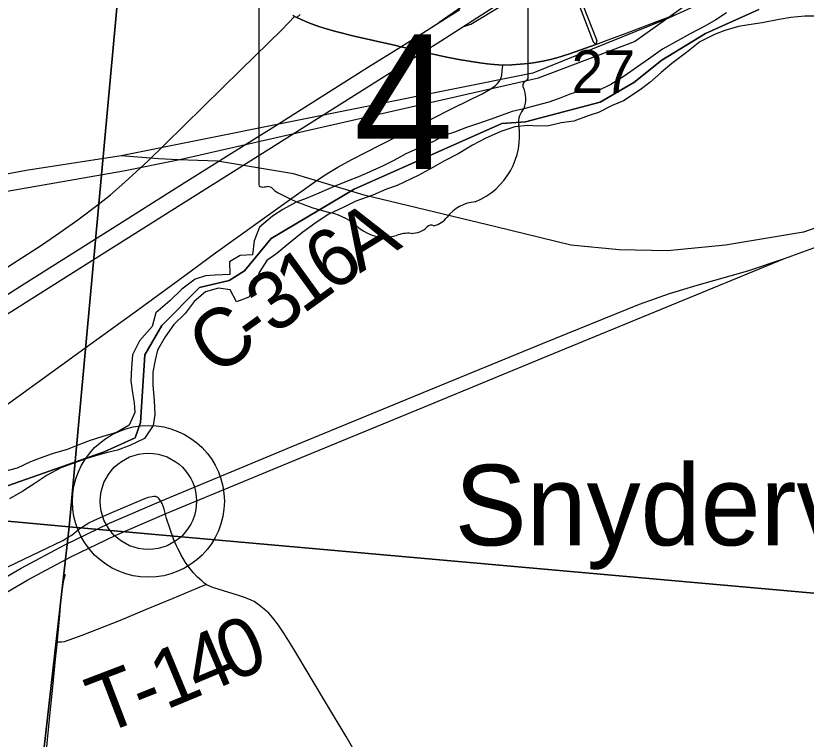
# Model space of a CAD drawing. Extents: x 0 to 1134, y 0 to 440.
# Drawn here: x 841.626 to 842.4, y 361.155 to 361.864 of the extents above; entities that cross this region are included whole.
import ezdxf

# ---------------------------------------------------------------- set-up
doc = ezdxf.new("R2010")
doc.units = 0
for name, color, linetype in [('GM_X_County_Road', 7, 'Continuous'), ('GM_X_County_Road_Text', 7, 'Continuous'), ('GM_X_Interchange_Ramps', 7, 'Continuous'), ('GM_X_Major_River', 7, 'Continuous'), ('GM_X_Rail_Line', 7, 'Continuous'), ('GM_X_Section', 7, 'Continuous'), ('GM_X_Section_Text', 7, 'Continuous'), ('GM_X_State_Location', 7, 'Continuous'), ('GM_X_State_Route', 7, 'Continuous'), ('GM_X_State_Shield', 7, 'Continuous'), ('GM_X_Township', 7, 'Continuous'), ('GM_X_Township_Road', 7, 'Continuous'), ('GM_X_Township_Road_Text', 7, 'Continuous'), ('GM_X_Unincorporated', 7, 'Continuous'), ('GM_X_Unincorporated_Location', 7, 'Continuous'), ('GM_X_Unincorporated_Text', 7, 'Continuous')]:
    doc.layers.add(name, color=color, linetype=linetype)

msp = doc.modelspace()

# ---------------------------------------------------------------- linework, layer by layer
at = {"layer": 'GM_X_County_Road'}
msp.add_line((841.89861, 361.86327), (841.90093, 361.8622), dxfattribs=at)
for points in [[(841.60394, 361.60899), (841.65096, 361.63926), (841.66898, 361.6514), (841.68668, 361.66399), (841.70656, 361.67888), (841.71863, 361.68858), (841.73263, 361.70084), (841.75544, 361.72191), (841.77205, 361.73809), (841.84639, 361.8111), (841.88629, 361.85028), (841.89861, 361.86327)], [(841.90093, 361.8622), (841.90535, 361.86017), (841.91288, 361.85701), (841.92056, 361.85416), (841.92876, 361.85154), (841.93918, 361.84857), (841.95709, 361.84401), (841.99774, 361.83475), (842.00274, 361.83359), (842.0136, 361.83104), (842.02488, 361.82853), (842.03157, 361.82704), (842.03449, 361.82637)], [(842.19376, 361.83587), (842.20847, 361.8413), (842.22438, 361.84729), (842.25344, 361.85818), (842.27072, 361.86498)], [(842.1025, 361.81563), (842.11134, 361.81586), (842.11974, 361.81639), (842.12762, 361.81714), (842.13456, 361.81808), (842.14335, 361.81974), (842.1492, 361.82109), (842.15548, 361.82277), (842.16784, 361.82654), (842.1836, 361.83204), (842.19376, 361.83587)], [(842.03449, 361.82637), (842.0462, 361.82369), (842.05943, 361.82108), (842.06976, 361.81933), (842.08024, 361.81773), (842.08723, 361.81678), (842.09414, 361.81606), (842.09828, 361.81576), (842.1025, 361.81563)], [(841.58761, 361.46172), (841.69343, 361.53812), (841.74622, 361.57648), (841.7914, 361.60945), (841.8215, 361.6315), (841.88706, 361.67873), (841.91997, 361.7022), (841.93034, 361.70911), (841.94101, 361.71556), (841.95467, 361.72305), (841.98236, 361.73721), (842.0545, 361.77362), (842.08232, 361.78749), (842.09041, 361.79198), (842.09294, 361.79367), (842.09531, 361.79552), (842.09746, 361.79758), (842.09932, 361.79988), (842.10067, 361.80244), (842.10165, 361.80576), (842.10216, 361.80986), (842.1025, 361.81563)]]:
    msp.add_lwpolyline(points, dxfattribs=at)
at = {"layer": 'GM_X_Interchange_Ramps'}
for points in [[(842.08048, 361.88549), (842.04034, 361.85722)], [(841.90093, 361.8622), (841.90416, 361.86509)]]:
    msp.add_lwpolyline(points, dxfattribs=at)
at = {"layer": 'GM_X_Major_River'}
for points in [[(842.32164, 361.86664), (842.31122, 361.86003), (842.30043, 361.85379), (842.28619, 361.84612), (842.27425, 361.83954), (842.25885, 361.83113), (842.24532, 361.82154), (842.2345, 361.81379), (842.22136, 361.80457), (842.20825, 361.79649), (842.19633, 361.79066), (842.18303, 361.79133), (842.16925, 361.78745), (842.15774, 361.78276), (842.14777, 361.77918), (842.13515, 361.77603), (842.12329, 361.77287), (842.11182, 361.77008), (842.10108, 361.76613), (842.09111, 361.76254), (842.08076, 361.75897), (842.06696, 361.75433), (842.05546, 361.75001), (842.04511, 361.74644), (842.03471, 361.74058), (842.02165, 361.73478), (842.00782, 361.72862), (841.99588, 361.72204), (841.9855, 361.71694), (841.97167, 361.71078), (841.96129, 361.70606), (841.95131, 361.7021), (841.9375, 361.6967), (841.92252, 361.69018), (841.91023, 361.68475), (841.90026, 361.68116), (841.88717, 361.67422), (841.87714, 361.6676), (841.86434, 361.65685), (841.85909, 361.64327), (841.85764, 361.62961), (841.84546, 361.62912), (841.83505, 361.62288), (841.83553, 361.61032), (841.82107, 361.60988), (841.81154, 361.60895), (841.80158, 361.60574), (841.78843, 361.59614), (841.77676, 361.58461), (841.7628, 361.57275), (841.75947, 361.55951), (841.74697, 361.54533), (841.7402, 361.53179), (841.73915, 361.51888), (841.73849, 361.50634), (841.74012, 361.49452), (841.7418, 361.48459), (841.74235, 361.47507), (841.73674, 361.46264), (841.72442, 361.45569), (841.71102, 361.4518)], [(842.4117, 361.86353), (842.39839, 361.86344), (842.38467, 361.86222), (842.37322, 361.86019), (842.35641, 361.85713), (842.34344, 361.85514), (842.33351, 361.85345), (842.32011, 361.84956), (842.30976, 361.8456), (842.29552, 361.83831), (842.28236, 361.82795), (842.26804, 361.81723), (842.25757, 361.80833), (842.24671, 361.79868), (842.23704, 361.79129), (842.22082, 361.78062), (842.20969, 361.77592), (842.19622, 361.76899), (842.18626, 361.76578), (842.17207, 361.76077), (842.15987, 361.75913), (842.14763, 361.75598), (842.13659, 361.75584), (842.1271, 361.75643), (842.11452, 361.75518), (842.10073, 361.75054), (842.08536, 361.74365), (842.07304, 361.73708), (842.05878, 361.72864), (842.04569, 361.72171), (842.03413, 361.71511), (842.01989, 361.70744), (841.99913, 361.69763), (841.98878, 361.69405), (841.97534, 361.68826), (841.95885, 361.68216), (841.94693, 361.67633), (841.93232, 361.66943), (841.91997, 361.66133), (841.90682, 361.65173), (841.89326, 361.64062), (841.88125, 361.63099), (841.87159, 361.62398), (841.8641, 361.61236), (841.86119, 361.60139), (841.85405, 361.58823), (841.84177, 361.58356), (841.83558, 361.59549), (841.8242, 361.59688), (841.81157, 361.59335), (841.80033, 361.58409), (841.79169, 361.57211), (841.78042, 361.56133), (841.77217, 361.54934), (841.76464, 361.53619), (841.76214, 361.52636), (841.75997, 361.51462), (841.76007, 361.50206), (841.76125, 361.48683), (841.76208, 361.47311), (841.76032, 361.4625)], [(841.76032, 361.4625), (841.75167, 361.44976), (841.73744, 361.44285), (841.72554, 361.43817), (841.71561, 361.4361), (841.70604, 361.43327), (841.69532, 361.43008), (841.68151, 361.42506), (841.67001, 361.42113), (841.65654, 361.41382), (841.6438, 361.40536), (841.6326, 361.398), (841.61951, 361.39068)], [(841.71102, 361.4518), (841.69876, 361.44788), (841.68917, 361.44429), (841.67612, 361.43887), (841.66157, 361.43463), (841.64968, 361.43033), (841.6401, 361.42674), (841.62703, 361.42056), (841.61479, 361.41741)]]:
    msp.add_lwpolyline(points, dxfattribs=at)
at = {"layer": 'GM_X_Rail_Line'}
for points in [[(842.26199, 361.86013), (842.31882, 361.90136), (842.54356, 362.07444), (843.12474, 362.14634)], [(843.07096, 362.10518), (842.97943, 362.08086), (842.47221, 361.9466), (842.37292, 361.90922), (842.33478, 361.89358), (842.26199, 361.86013)], [(841.72893, 361.72667), (841.63598, 361.71217), (841.14206, 361.61879), (840.65804, 361.52513), (840.19948, 361.43833), (839.87082, 361.37149), (839.49591, 361.29768), (839.36949, 361.27406), (839.28374, 361.25793), (839.1515, 361.23468), (839.04518, 361.24257), (838.97121, 361.25837), (838.87883, 361.28522), (838.7922, 361.32406), (838.72727, 361.36388), (838.65442, 361.42264), (838.4388, 361.61535), (838.16279, 361.86661)], [(842.26199, 361.86013), (842.13199, 361.80775), (841.72893, 361.72667)], [(841.7847, 361.72286), (842.13767, 361.80309), (842.23154, 361.83886), (842.26199, 361.86013)], [(836.2484, 359.8987), (836.4737, 360.05454), (836.89612, 360.31432), (837.1477, 360.52166), (837.25026, 360.59894), (837.37027, 360.68202), (837.45589, 360.73696), (837.6488, 360.85408), (837.80406, 360.94692), (837.88539, 360.99403), (838.23433, 361.14148), (838.61869, 361.2463), (838.9046, 361.25863), (838.97221, 361.24599), (839.04571, 361.23185), (839.14963, 361.22589), (839.25091, 361.24461), (839.35109, 361.26323), (839.49404, 361.28888), (839.82685, 361.35834), (841.14452, 361.60939), (841.73121, 361.71201), (841.7847, 361.72286)], [(841.7847, 361.72286), (841.7656, 361.72363), (841.72893, 361.72667)], [(842.55453, 361.71786), (842.46231, 361.67469), (842.39692, 361.65196), (842.32054, 361.63914), (842.26391, 361.63352), (842.2166, 361.63456), (842.16933, 361.63912), (842.09566, 361.65706), (841.96694, 361.68824), (841.8977, 361.70902), (841.8233, 361.72132), (841.7847, 361.72286)], [(841.2157, 361.04718), (841.50635, 361.24694), (841.57808, 361.2919), (841.63117, 361.32273), (841.67376, 361.34561), (841.71748, 361.36663), (841.76854, 361.38879), (841.89551, 361.44142), (842.0247, 361.49465), (842.1416, 361.54293), (842.23655, 361.58147), (842.26567, 361.59164), (842.2929, 361.59988), (842.34248, 361.61402), (842.37837, 361.62595), (842.40717, 361.63643), (842.4457, 361.6526)], [(840.60634, 360.61131), (840.74498, 360.7068), (840.82625, 360.76286), (840.93457, 360.83789), (841.09007, 360.94466), (841.2233, 361.03622), (841.51371, 361.23582), (841.585, 361.28051), (841.63771, 361.31112), (841.67984, 361.33375), (841.72306, 361.35453), (841.77378, 361.37654), (841.90063, 361.42913), (842.02981, 361.48236), (842.14668, 361.53062), (842.37837, 361.62595)]]:
    msp.add_lwpolyline(points, dxfattribs=at)
at = {"layer": 'GM_X_Section'}
for points in [[(840.74893, 362.47664), (841.77001, 362.36613), (841.67795, 361.36329), (840.65245, 361.45761)], [(841.77001, 362.36613), (842.72307, 362.28736), (842.63772, 361.27759), (841.67795, 361.36329)], [(840.65245, 361.45761), (841.67795, 361.36329), (841.56432, 360.36118), (840.55206, 360.45491)], [(841.67795, 361.36329), (842.63772, 361.27759), (842.54861, 360.27053), (841.56432, 360.36118)]]:
    msp.add_lwpolyline(points, close=True, dxfattribs=at)
at = {"layer": 'GM_X_State_Route'}
msp.add_line((841.90093, 361.8622), (841.89861, 361.86327), dxfattribs=at)
for points in [[(842.06338, 361.85304), (842.10369, 361.87901), (842.16285, 361.91562), (842.18653, 361.93028), (842.26039, 361.9768)], [(842.26039, 361.9768), (842.25462, 361.97044), (842.22683, 361.95137), (842.18623, 361.92506), (842.18018, 361.92114), (842.1762, 361.91701), (842.17456, 361.91356), (842.17357, 361.91093), (842.17242, 361.90698), (842.17225, 361.90304), (842.17225, 361.89909), (842.1739, 361.89251), (842.17541, 361.88886), (842.17714, 361.88464), (842.19406, 361.84139)], [(842.06338, 361.85304), (842.07124, 361.85575), (842.10345, 361.87507), (842.14337, 361.89849), (842.14763, 361.89991), (842.15126, 361.90057), (842.15592, 361.90087), (842.16035, 361.89951), (842.16519, 361.89719), (842.16926, 361.89286), (842.17242, 361.88728), (842.17345, 361.88462), (842.19112, 361.83831), (842.19376, 361.83587)], [(841.2222, 361.34194), (841.33783, 361.41485), (841.52452, 361.5323), (841.58234, 361.56874), (841.63748, 361.60358), (841.72682, 361.65984), (841.77938, 361.69295), (841.8319, 361.72615), (841.87928, 361.75585), (841.97125, 361.81382), (842.00274, 361.83359), (842.02124, 361.84519), (842.04034, 361.85722), (842.06066, 361.87002)], [(841.89861, 361.86327), (841.89714, 361.86414)], [(842.03449, 361.82637), (842.03157, 361.82704), (842.02488, 361.82853), (842.0136, 361.83104), (842.00274, 361.83359), (841.99774, 361.83475), (841.95709, 361.84401), (841.93918, 361.84857), (841.92876, 361.85154), (841.92056, 361.85416), (841.91288, 361.85701), (841.90535, 361.86017), (841.90093, 361.8622)], [(842.01378, 361.82158), (842.02488, 361.82853), (842.04147, 361.83892), (842.06338, 361.85304)], [(842.19406, 361.84139), (842.1948, 361.83951), (842.19376, 361.83587)], [(842.19376, 361.83587), (842.1836, 361.83204), (842.16784, 361.82654), (842.15548, 361.82277), (842.1492, 361.82109), (842.14335, 361.81974), (842.13456, 361.81808), (842.12762, 361.81714), (842.11974, 361.81639), (842.11134, 361.81586), (842.1025, 361.81563)], [(842.1025, 361.81563), (842.09828, 361.81576), (842.09414, 361.81606), (842.08723, 361.81678), (842.08024, 361.81773), (842.06976, 361.81933), (842.05943, 361.82108), (842.0462, 361.82369), (842.03449, 361.82637)], [(840.75412, 361.02858), (840.76455, 361.03522), (840.84919, 361.08846), (840.92534, 361.13623), (841.01204, 361.19008), (841.08916, 361.23854), (841.17681, 361.29392), (841.26618, 361.35008), (841.35647, 361.40725), (841.41814, 361.44585), (841.50033, 361.49808), (841.59076, 361.55502), (841.68844, 361.61666), (841.7786, 361.67351), (841.87369, 361.7332), (841.95999, 361.78789), (842.01378, 361.82158)]]:
    msp.add_lwpolyline(points, dxfattribs=at)
at = {"layer": 'GM_X_State_Shield'}
for p, q in [((842.12737, 361.80345), (842.12737, 361.90813)), ((841.8637, 361.89973), (841.8637, 361.69961)), ((842.12734, 361.80347), (842.12737, 361.80345))]:
    msp.add_line(p, q, dxfattribs=at)
for centre, radius, start, end in [((842.12669, 361.79576), 0.00454, 107.94398, 210.33697), ((842.12424, 361.80304), 0.00314, 289.60381, 7.73413), ((842.09779, 361.78253), 0.02727, 340.03296, 23.64957), ((842.13788, 361.75964), 0.01984, 136.8065, 186.92959), ((842.04911, 361.74632), 0.06994, 292.30889, 8.98584), ((841.86675, 361.69917), 0.00308, 171.95839, 258.30661), ((841.86722, 361.71964), 0.02352, 267.33899, 280.60386), ((841.87203, 361.68806), 0.00848, 29.74838, 93.27175), ((841.97909, 361.86786), 0.20192, 240.41292, 257.1985), ((842.0786, 361.64343), 0.0383, 94.40312, 142.57675), ((841.91889, 361.6097), 0.06318, 47.18416, 75.83597), ((842.03007, 361.68021), 0.0226, 282.87319, 323.27711), ((841.98722, 361.68707), 0.04009, 230.70037, 286.29184), ((842.01331, 361.67208), 0.02136, 268.77702, 315.54927), ((842.03263, 361.6527), 0.00601, 65.75173, 132.64842), ((842.01038, 361.61788), 0.03294, 85.69512, 111.20995)]:
    msp.add_arc(centre, radius, start, end, dxfattribs=at)
at = {"layer": 'GM_X_Township'}
for points in [[(841.56444, 361.38466), (841.68278, 361.42607), (841.71227, 361.43665), (841.74253, 361.45042), (841.74802, 361.46555), (841.75215, 361.53156), (841.76866, 361.56044), (841.8058, 361.59757), (841.83468, 361.60446), (841.84981, 361.61408), (841.87594, 361.64573), (841.95709, 361.69386), (842.10153, 361.75849), (842.1249, 361.75988), (842.19781, 361.77913), (842.23082, 361.7984), (842.25834, 361.8204), (842.30097, 361.84653), (842.35323, 361.86992)], [(842.35323, 361.86992), (842.30097, 361.84653), (842.25834, 361.8204), (842.23082, 361.7984), (842.19781, 361.77913), (842.1249, 361.75988), (842.10153, 361.75849), (841.95709, 361.69386), (841.87594, 361.64573), (841.84981, 361.61408), (841.83468, 361.60446), (841.8058, 361.59757), (841.76866, 361.56044), (841.75215, 361.53156), (841.74802, 361.46555), (841.74253, 361.45042), (841.71227, 361.43665), (841.68278, 361.42607), (841.56444, 361.38466)]]:
    msp.add_lwpolyline(points, dxfattribs=at)
at = {"layer": 'GM_X_Township_Road'}
for points in [[(841.59802, 361.31457), (841.59938, 361.31513), (841.61053, 361.3203), (841.67181, 361.3499), (841.67721, 361.35302), (841.67997, 361.35475), (841.6825, 361.35648), (841.68709, 361.3606), (841.69216, 361.36393), (841.69748, 361.36695), (841.70298, 361.3697), (841.72, 361.37718), (841.75213, 361.39077), (841.75577, 361.39218), (841.75938, 361.39298), (841.76088, 361.39323), (841.76203, 361.39323), (841.76298, 361.39292)], [(841.81214, 361.30682), (841.81034, 361.30806), (841.80781, 361.31019), (841.80387, 361.31393), (841.79959, 361.31848), (841.79565, 361.32319), (841.79208, 361.32816), (841.78738, 361.33614), (841.78595, 361.3389), (841.78455, 361.34188), (841.78318, 361.34469), (841.78195, 361.34754), (841.78067, 361.35042), (841.77349, 361.37142), (841.77102, 361.38038), (841.7701, 361.38333), (841.76899, 361.38615), (841.76762, 361.38875), (841.7659, 361.39109), (841.76478, 361.39194), (841.76298, 361.39292)], [(841.6666, 361.25052), (841.66675, 361.25198), (841.66885, 361.27669), (841.67007, 361.28961), (841.67097, 361.29908), (841.67175, 361.30409), (841.67219, 361.30743), (841.67331, 361.31211), (841.67458, 361.3167)], [(841.6666, 361.25052), (841.66852, 361.25052), (841.67097, 361.25052), (841.67352, 361.2508), (841.6907, 361.25718), (841.72837, 361.27175), (841.7539, 361.28239), (841.77912, 361.29303), (841.79787, 361.30084), (841.81009, 361.30596), (841.81214, 361.30682)], [(841.95845, 361.14168), (841.94925, 361.15788), (841.93007, 361.18986), (841.89799, 361.24317), (841.8883, 361.25904), (841.88315, 361.26668), (841.87759, 361.27399), (841.87349, 361.27852), (841.86896, 361.28264), (841.86415, 361.28648), (841.85905, 361.28986), (841.85638, 361.29132), (841.85076, 361.29373), (841.84195, 361.29658), (841.83024, 361.29998), (841.82291, 361.3023), (841.81924, 361.30352), (841.81714, 361.30422), (841.81477, 361.3052), (841.8129, 361.30629), (841.81214, 361.30682)], [(841.65544, 361.14112), (841.65945, 361.18131), (841.66204, 361.20596), (841.66478, 361.23353), (841.6666, 361.25052)]]:
    msp.add_lwpolyline(points, dxfattribs=at)
at = {"layer": 'GM_X_Unincorporated'}
for radius in [0.0744, 0.04716]:
    msp.add_circle((841.75561, 361.38816), radius, dxfattribs=at)
at = {"layer": 'GM_X_Unincorporated_Location'}
msp.add_line((841.75561, 361.38816), (841.75561, 361.38816), dxfattribs=at)

# ---------------------------------------------------------------- texts
at = {"layer": 'GM_X_County_Road_Text'}
for s, rotation, p in [('A', 31.70999, (841.96254, 361.61123)), ('6', 35.73851, (841.93501, 361.59138)), ('1', 35.84257, (841.90666, 361.5709)), ('3', 35.8707, (841.8783, 361.55039)), ('C', 35.8816, (841.82159, 361.50937)), ('-', 35.88546, (841.8594, 361.53672))]:
    msp.add_text(s, height=0.05682, rotation=rotation, dxfattribs=at).set_placement(p)
at = {"layer": 'GM_X_Section_Text'}
msp.add_text('27', height=0.041856, rotation=0.00001, dxfattribs=at).set_placement((842.16987, 361.7882))
at = {"layer": 'GM_X_State_Location'}
for s in ['s', 'r']:
    msp.add_text(s, height=0.000189, dxfattribs=at).set_placement((841.99256, 361.78636))
msp.add_text('4', height=0.000189, rotation=0.00001, dxfattribs=at).set_placement((841.96404, 361.77259))
at = {"layer": 'GM_X_State_Shield'}
msp.add_text('4', height=0.13184, dxfattribs=at).set_placement((841.95637, 361.71372))
at = {"layer": 'GM_X_Township_Road_Text'}
for s, rotation, p in [('0', 22.75389, (841.83698, 361.21042)), ('4', 22.74821, (841.80496, 361.197)), ('1', 22.51228, (841.77264, 361.1836)), ('T', 20.91285, (841.70993, 361.15925)), ('-', 21.76388, (841.75042, 361.17472))]:
    msp.add_text(s, height=0.05682, rotation=rotation, dxfattribs=at).set_placement(p)
at = {"layer": 'GM_X_Unincorporated_Text'}
msp.add_text('Snyderville', height=0.0789773, rotation=0.00001, dxfattribs=at).set_placement((842.05553, 361.34502))

doc.saveas('drawing.dxf')
